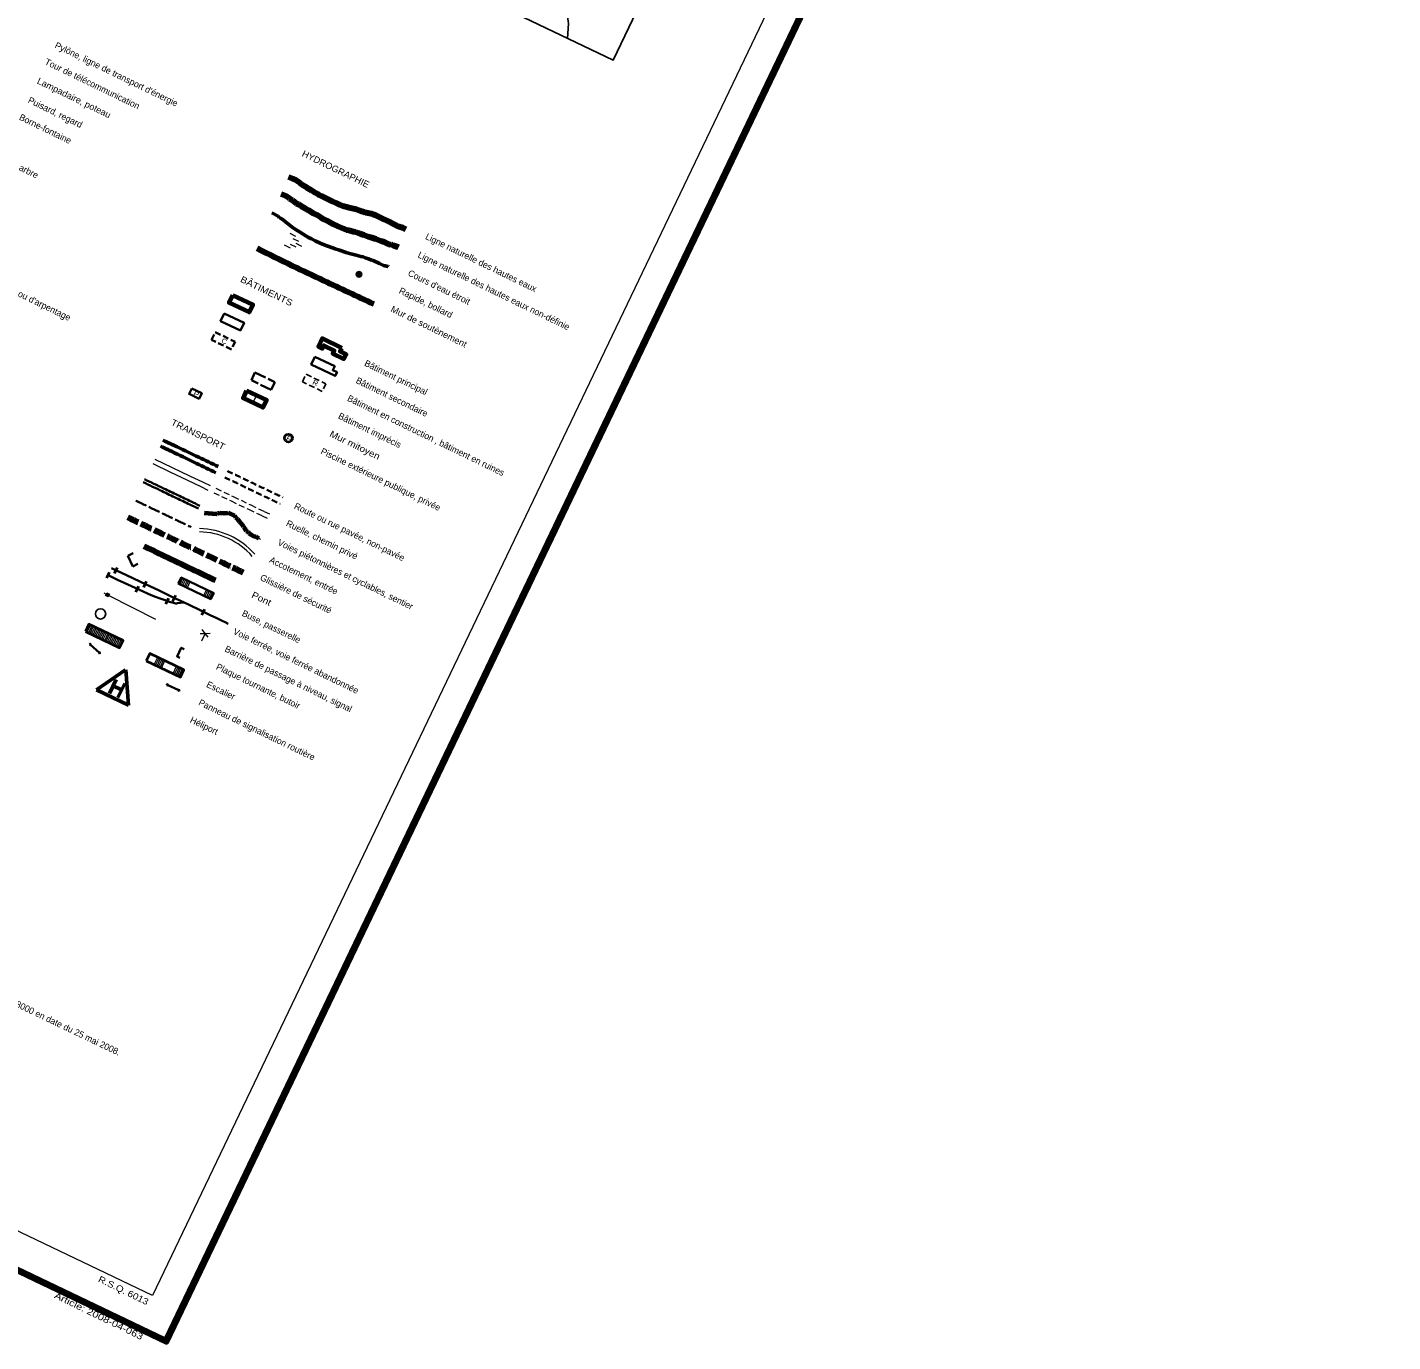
# Model space of a CAD drawing. Extents: x 355726 to 357533, y 5103782 to 5105258.
# Drawn here: x 357109.6 to 357532.7, y 5103781.6 to 5104188.9 of the extents above; entities that cross this region are included whole.
import ezdxf
from ezdxf.enums import TextEntityAlignment as Align

# ---------------------------------------------------------------- set-up
doc = ezdxf.new("R2010")
doc.units = 0
doc.header["$LTSCALE"] = 0.6
for name, pattern in [('DASH_DOUBLE_DOT', [9.2, 5, -1.2, 0.3, -1.2, 0.3, -1.2]), ('LONG_DASHED', [7.5, 6, -1.5]), ('MEDIUM_DASHED', [4.5, 3, -1.5])]:
    doc.linetypes.add(name, pattern=pattern)
for name, color, linetype, lineweight in [('10', 7, 'Continuous', 35), ('15', 7, 'Continuous', 35), ('19', 7, 'Continuous', 13), ('21', 7, 'LONG_DASHED', 35), ('22', 7, 'Continuous', 13), ('23', 7, 'Continuous', 40), ('25', 7, 'Continuous', 53), ('26', 7, 'Continuous', 35), ('31', 7, 'Continuous', 35), ('38', 7, 'Continuous', 40), ('4', 7, 'DASH_DOUBLE_DOT', 53), ('6', 7, 'Continuous', 13), ('60', 7, 'Continuous', 13), ('63', 7, 'Continuous', 25)]:
    doc.layers.add(name, color=color, linetype=linetype, lineweight=lineweight)
doc.layers.add('62', color=7, linetype='Continuous')

msp = doc.modelspace()

# ---------------------------------------------------------------- linework, layer by layer
at = {"layer": '10'}
for radius in [0.75, 0.3]:
    msp.add_circle((357212.39, 5104112.4), radius, dxfattribs=at)
at = {"layer": '15'}
for p, q in [((357129.06, 5103997.72), (357132.01, 5103995.07)), ((357152.99, 5103985.18), (357156.55, 5103983.47))]:
    msp.add_line(p, q, dxfattribs=at)
for points in [[(357128.87, 5103997.72), (357129.07, 5103997.53), (357129.25, 5103997.74), (357129.05, 5103997.9)], [(357131.81, 5103995.06), (357132, 5103994.88), (357132.18, 5103995.08), (357131.99, 5103995.26)], [(357152.81, 5103985.11), (357153.05, 5103985), (357153.16, 5103985.24), (357152.93, 5103985.34)], [(357156.38, 5103983.4), (357156.62, 5103983.29), (357156.73, 5103983.54), (357156.49, 5103983.64)]]:
    msp.add_lwpolyline(points, close=True, dxfattribs=at)
at = {"layer": '19', "linetype": 'MEDIUM_DASHED'}
for points in [[(357167.39, 5104044.72), (357172.75, 5104042.16), (357178.19, 5104039.58), (357182.36, 5104037.58), (357184.53, 5104036.51)], [(357168.05, 5104046.08), (357173.41, 5104043.53), (357178.84, 5104040.92), (357183.01, 5104038.92), (357185.19, 5104037.86)]]:
    msp.add_lwpolyline(points, dxfattribs=at)
at = {"layer": '19'}
for radius in [22.4, 23.4]:
    msp.add_arc((357162.5, 5104010.19), radius, 41.3594, 88.8803, dxfattribs=at)
at = {"layer": '21', "linetype": 'Continuous', "lineweight": 13}
for points in [[(357148.47, 5104053.76), (357153.8, 5104051.21), (357159.25, 5104048.6), (357163.41, 5104046.62), (357165.59, 5104045.54)], [(357149.11, 5104055.12), (357154.47, 5104052.56), (357159.89, 5104049.96), (357164.07, 5104047.96), (357166.25, 5104046.9)]]:
    msp.add_lwpolyline(points, dxfattribs=at)
at = {"layer": '21', "linetype": 'Continuous', "lineweight": 53}
for points in [[(357151.64, 5104061), (357156.07, 5104058.88), (357162.76, 5104055.68), (357168.78, 5104052.8)], [(357150.91, 5104059.13), (357155.35, 5104057.01), (357162.03, 5104053.8), (357168.05, 5104050.92)]]:
    msp.add_spline(points, degree=3, dxfattribs=at)
at = {"layer": '21', "linetype": 'MEDIUM_DASHED'}
for points in [[(357170.79, 5104049.45), (357174.4, 5104047.72), (357180.42, 5104044.84), (357185.51, 5104042.42), (357187.93, 5104041.26)], [(357171.62, 5104051.44), (357175.24, 5104049.7), (357181.27, 5104046.83), (357186.34, 5104044.4), (357188.77, 5104043.24)]]:
    msp.add_spline(points, degree=3, dxfattribs=at)
at = {"layer": '21'}
msp.add_spline([(357143.23, 5104042.24), (357149.15, 5104039.41), (357154.93, 5104036.64), (357160.37, 5104034.04)], degree=3, dxfattribs=at)
at = {"layer": '21', "lineweight": 140}
msp.add_spline([(357140.76, 5104037.1), (357150.05, 5104032.66), (357157.45, 5104029.12), (357167.97, 5104024.1), (357176.85, 5104019.84)], degree=3, dxfattribs=at)
at = {"layer": '22'}
for p, q in [((357129.15, 5104003.7), (357128.09, 5104001.43)), ((357129.61, 5104003.49), (357128.53, 5104001.2)), ((357130.07, 5104003.28), (357128.99, 5104001)), ((357130.53, 5104003.05), (357129.43, 5104000.78)), ((357130.97, 5104002.84), (357129.89, 5104000.57)), ((357131.43, 5104002.63), (357130.35, 5104000.36)), ((357131.87, 5104002.42), (357130.79, 5104000.14)), ((357132.33, 5104002.2), (357131.23, 5103999.93)), ((357132.77, 5104001.98), (357131.69, 5103999.72)), ((357133.23, 5104001.76), (357132.13, 5103999.48)), ((357133.68, 5104001.56), (357132.59, 5103999.29)), ((357134.13, 5104001.34), (357133.04, 5103999.07)), ((357134.59, 5104001.12), (357133.49, 5103998.84)), ((357135.02, 5104000.91), (357133.95, 5103998.63)), ((357135.49, 5104000.7), (357134.39, 5103998.42)), ((357135.95, 5104000.47), (357134.85, 5103998.21)), ((357136.38, 5104000.26), (357135.29, 5103997.98)), ((357136.83, 5104000.04), (357135.75, 5103997.76)), ((357137.29, 5103999.82), (357136.2, 5103997.56)), ((357137.73, 5103999.6), (357136.65, 5103997.34)), ((357138.19, 5103999.38), (357137.11, 5103997.12)), ((357138.65, 5103999.18), (357137.55, 5103996.91)), ((357139.1, 5103998.96), (357138.01, 5103996.68)), ((357148.93, 5103991.46), (357150.01, 5103993.74)), ((357149.37, 5103991.25), (357150.47, 5103993.52)), ((357149.83, 5103991.02), (357150.93, 5103993.3)), ((357150.28, 5103990.8), (357151.37, 5103993.08)), ((357150.73, 5103990.59), (357151.81, 5103992.87)), ((357151.18, 5103990.38), (357152.27, 5103992.66)), ((357154.79, 5103988.65), (357155.87, 5103990.94)), ((357155.25, 5103988.44), (357156.33, 5103990.72)), ((357155.7, 5103988.22), (357156.77, 5103990.5)), ((357156.15, 5103988), (357157.23, 5103990.3)), ((357156.59, 5103987.8), (357157.69, 5103990.08))]:
    msp.add_line(p, q, dxfattribs=at)
at = {"layer": '22', "linetype": 'LONG_DASHED', "lineweight": 70}
msp.add_lwpolyline([(357164.42, 5104038.49), (357166.87, 5104038.26), (357168.22, 5104038.14), (357168.39, 5104038.19), (357168.6, 5104038.35), (357169.23, 5104038.45), (357170.47, 5104038.4), (357171.65, 5104038.49), (357171.83, 5104038.54), (357172.29, 5104038.32), (357173.79, 5104037.6), (357174.09, 5104037.06), (357174.73, 5104036.62), (357175.05, 5104036.08), (357175.41, 5104035.64), (357176, 5104035.08), (357176.05, 5104034.92), (357176.48, 5104034.32), (357176.61, 5104033.99), (357177.02, 5104033.66), (357177.27, 5104033.28), (357177.45, 5104032.8), (357177.91, 5104032.57), (357178.29, 5104032.14), (357179.03, 5104031.64), (357179.84, 5104031.26), (357180.47, 5104031.09), (357180.7, 5104030.98), (357181.37, 5104030.64), (357181.6, 5104030.8)], dxfattribs=at)
at = {"layer": '22', "lineweight": 40}
for points in [[(357127.63, 5104001.65), (357138.18, 5103996.6), (357139.27, 5103998.9), (357128.72, 5104003.92)], [(357146.49, 5103992.62), (357157.05, 5103987.58), (357158.14, 5103989.86), (357147.59, 5103994.88)]]:
    msp.add_lwpolyline(points, close=True, dxfattribs=at)
at = {"layer": '22', "lineweight": 35}
for points in [[(357145.9, 5104048.89), (357151.83, 5104046.06), (357156.23, 5104043.95), (357160.39, 5104041.96), (357163.04, 5104040.68)], [(357145.47, 5104047.98), (357151.41, 5104045.16), (357155.79, 5104043.04), (357159.97, 5104041.06), (357162.62, 5104039.78)]]:
    msp.add_spline(points, degree=3, dxfattribs=at)
at = {"layer": '23'}
for p, q in [((357134.27, 5104018.28), (357135.13, 5104020.1)), ((357136.67, 5104019.76), (357137.54, 5104021.56)), ((357143.29, 5104013.98), (357144.15, 5104015.79)), ((357145.7, 5104015.46), (357146.55, 5104017.26)), ((357152.57, 5104010.24), (357153.44, 5104012.04)), ((357154.73, 5104011.14), (357155.6, 5104012.95)), ((357163.74, 5104006.82), (357164.61, 5104008.62))]:
    msp.add_line(p, q, dxfattribs=at)
at = {"layer": '23', "lineweight": 13}
for p, q in [((357134.89, 5104012.84), (357149.37, 5104005.5)), ((357163.21, 5104001.1), (357164.31, 5104001.12)), ((357164.73, 5104001.12), (357163.57, 5103998.68)), ((357164.31, 5104001.12), (357166.25, 5104001.15))]:
    msp.add_line(p, q, dxfattribs=at)
at = {"layer": '23', "lineweight": 35}
for points in [[(357134.69, 5104019.19), (357137.51, 5104017.74), (357140.74, 5104016.3), (357144.35, 5104014.62), (357147.97, 5104012.99), (357149.37, 5104012.41), (357150.43, 5104012.02), (357152.04, 5104011.46), (357153.66, 5104010.92), (357154.87, 5104010.54), (357155.18, 5104010.46), (357155.65, 5104010.41), (357155.89, 5104010.42), (357156.11, 5104010.43), (357157.09, 5104010.54), (357158.07, 5104010.65)], [(357135.71, 5104021.34), (357140.31, 5104019.14), (357146.49, 5104016.24), (357150.26, 5104014.5), (357154.23, 5104012.5), (357159.51, 5104010.07), (357163.41, 5104008.2), (357166.47, 5104006.66), (357168.14, 5104005.96), (357169.97, 5104004.99), (357170.9, 5104004.54), (357171.81, 5104004.08)], [(357158.19, 5103996.22), (357157.3, 5103996.66), (357156.01, 5103993.96), (357156.91, 5103993.52)]]:
    msp.add_lwpolyline(points, dxfattribs=at)
at = {"layer": '23', "lineweight": 13}
for points in [[(357133.29, 5104013.68), (357134.09, 5104013.26), (357134.29, 5104013.66), (357135.09, 5104013.26), (357134.69, 5104012.46), (357133.89, 5104012.86), (357134.09, 5104013.26)], [(357134.34, 5104013.53), (357135.01, 5104013.22), (357134.91, 5104013.07), (357134.27, 5104013.38), (357134.18, 5104013.22), (357134.81, 5104012.88), (357134.75, 5104012.74), (357134.11, 5104013.06), (357134.04, 5104012.91), (357134.64, 5104012.61)], [(357165.66, 5103999.92), (357164.46, 5104001.45), (357163.81, 5104002.32)]]:
    msp.add_lwpolyline(points, dxfattribs=at)
at = {"layer": '23', "lineweight": 25}
msp.add_circle((357132.3, 5104007.15), 1.6, dxfattribs=at)
at = {"layer": '25'}
for p, q in [((357131.09, 5103983.62), (357140.08, 5103989.84)), ((357140.11, 5103989.84), (357140.99, 5103978.86)), ((357137.12, 5103986.8), (357135.03, 5103982.44)), ((357136.19, 5103984.88), (357138.85, 5103983.6)), ((357139.78, 5103985.56), (357137.69, 5103981.2)), ((357140.98, 5103978.88), (357131.07, 5103983.6))]:
    msp.add_line(p, q, dxfattribs=at)
at = {"layer": '26'}
for p, q in [((357140.74, 5104025.19), (357142.37, 5104025.94)), ((357142.27, 5104021.88), (357140.74, 5104025.19)), ((357142.27, 5104021.88), (357143.9, 5104022.64))]:
    msp.add_line(p, q, dxfattribs=at)
at = {"layer": '26', "lineweight": 13}
for p, q in [((357157.74, 5104018.2), (357156.85, 5104016.33)), ((357158.19, 5104017.98), (357157.31, 5104016.12)), ((357158.65, 5104017.76), (357157.75, 5104015.9)), ((357159.1, 5104017.55), (357158.21, 5104015.69)), ((357159.55, 5104017.33), (357158.65, 5104015.47)), ((357159.99, 5104017.12), (357159.1, 5104015.26)), ((357165.09, 5104014.69), (357164.21, 5104012.82)), ((357165.55, 5104014.48), (357164.65, 5104012.6)), ((357166, 5104014.26), (357165.09, 5104012.38)), ((357166.45, 5104014.04), (357165.55, 5104012.16)), ((357166.91, 5104013.82), (357166, 5104011.94))]:
    msp.add_line(p, q, dxfattribs=at)
at = {"layer": '26'}
msp.add_lwpolyline([(357156.4, 5104016.55), (357166.45, 5104011.74), (357167.36, 5104013.61), (357157.29, 5104018.4)], close=True, dxfattribs=at)
at = {"layer": '26', "lineweight": 140}
msp.add_spline([(357145.74, 5104028.18), (357151.18, 5104025.56), (357156.39, 5104023.08), (357163.22, 5104019.84), (357167.95, 5104017.56)], degree=3, dxfattribs=at)
at = {"layer": '31', "lineweight": 13}
msp.add_line((357180.65, 5104074.92), (357179.53, 5104072.55), dxfattribs=at)
at = {"layer": '31', "lineweight": 70}
for points in [[(357173.31, 5104105.94), (357179.45, 5104103.01), (357178.31, 5104100.62), (357172.18, 5104103.58)], [(357207.11, 5104089.54), (357200.98, 5104092.5), (357199.8, 5104090.04), (357201.05, 5104089.44), (357201.47, 5104090.3), (357204.69, 5104088.76), (357204.23, 5104087.82), (357207.71, 5104086.15), (357208.39, 5104087.56), (357206.59, 5104088.44)], [(357177.57, 5104076.39), (357183.73, 5104073.45), (357182.59, 5104071.09), (357176.46, 5104074.02)]]:
    msp.add_lwpolyline(points, close=True, dxfattribs=at)
at = {"layer": '31'}
for points in [[(357170.63, 5104100.29), (357176.79, 5104097.36), (357175.65, 5104095), (357169.51, 5104097.92)], [(357198.71, 5104086.82), (357204.87, 5104083.88), (357204.27, 5104082.66), (357205.59, 5104082.03), (357205.04, 5104080.9), (357197.59, 5104084.46)]]:
    msp.add_lwpolyline(points, close=True, dxfattribs=at)
at = {"layer": '31', "linetype": 'MEDIUM_DASHED'}
msp.add_lwpolyline([(357167.83, 5104094.45), (357173.99, 5104091.51), (357172.85, 5104089.14), (357166.71, 5104092.08)], close=True, dxfattribs=at)
at = {"layer": '31', "linetype": 'LONG_DASHED'}
msp.add_lwpolyline([(357180.15, 5104081.92), (357186.29, 5104078.98), (357185.16, 5104076.62), (357179.03, 5104079.56)], close=True, dxfattribs=at)
at = {"layer": '31', "linetype": 'MEDIUM_DASHED', "lineweight": 25}
msp.add_lwpolyline([(357196, 5104081.42), (357202.14, 5104078.48), (357201.01, 5104076.12), (357194.87, 5104079.05)], close=True, dxfattribs=at)
at = {"layer": '38', "lineweight": 35}
msp.add_lwpolyline([(357160.55, 5104077.04), (357163.66, 5104075.55), (357162.86, 5104073.82), (357159.73, 5104075.32)], close=True, dxfattribs=at)
at = {"layer": '38'}
msp.add_circle((357190.51, 5104061.65), 1.23, dxfattribs=at)
at = {"layer": '4', "linetype": 'Continuous', "lineweight": 90}
msp.add_lwpolyline([(357190.58, 5104142.58), (357191.85, 5104142.09), (357192.55, 5104141.76), (357193.11, 5104141.38), (357194.03, 5104140.7), (357194.87, 5104140.17), (357196.03, 5104139.5), (357196.35, 5104139.13), (357196.55, 5104139.04), (357197.52, 5104138.46), (357197.92, 5104138.27), (357198.48, 5104137.88), (357199.39, 5104137.44), (357199.94, 5104137.06), (357200.75, 5104136.67), (357202.45, 5104135.86), (357204.07, 5104135.08), (357205.28, 5104134.5), (357206.59, 5104133.88), (357207.34, 5104133.64), (357208.23, 5104133.44), (357209.33, 5104133.14), (357211.07, 5104132.68), (357212.87, 5104132.03), (357213.87, 5104131.78), (357214.28, 5104131.6), (357214.72, 5104131.51), (357216.07, 5104131.21), (357216.21, 5104131.26), (357216.61, 5104131.06), (357217.07, 5104130.95), (357217.36, 5104130.82), (357218.67, 5104130.2), (357220.09, 5104129.52), (357221.69, 5104128.76), (357223.05, 5104127.99), (357223.45, 5104127.8), (357224.67, 5104127.22), (357224.92, 5104127.21), (357225.12, 5104127.11), (357225.57, 5104127.02), (357225.87, 5104126.89), (357226.88, 5104126.39)], dxfattribs=at)
at = {"layer": '4', "linetype": 'LONG_DASHED', "lineweight": 90}
msp.add_lwpolyline([(357188.32, 5104137.35), (357189.52, 5104136.78), (357190.09, 5104136.39), (357190.78, 5104136.04), (357190.83, 5104135.9), (357191.81, 5104135.34), (357193.07, 5104134.38), (357193.67, 5104134.1), (357194.33, 5104133.65), (357195.59, 5104132.94), (357196.77, 5104132.26), (357198.19, 5104131.36), (357199.29, 5104130.82), (357200.61, 5104129.95), (357201.51, 5104129.52), (357202.79, 5104128.82), (357204.29, 5104128.08), (357205.61, 5104127.46), (357207.56, 5104126.64), (357208.47, 5104126.21), (357209.25, 5104126.06), (357210.55, 5104125.67), (357211.35, 5104125.52), (357212.1, 5104125.27), (357212.54, 5104125.18), (357212.95, 5104124.99), (357213.89, 5104124.64), (357215.26, 5104124.13), (357216.35, 5104123.83), (357217.65, 5104123.43), (357219.2, 5104122.8), (357220.15, 5104122.48), (357220.35, 5104122.38), (357221.66, 5104121.76), (357222.11, 5104121.66), (357222.27, 5104121.7), (357222.45, 5104121.6), (357223.01, 5104121.46), (357223.2, 5104121.37), (357224.15, 5104121.02), (357224.37, 5104120.92), (357224.66, 5104120.78)], dxfattribs=at)
at = {"layer": '4'}
msp.add_lwpolyline([(357185.4, 5104131.42), (357187.37, 5104130.38), (357187.68, 5104129.99), (357188.08, 5104129.81), (357188.94, 5104129.28), (357189.71, 5104128.55), (357190.53, 5104127.93), (357191.71, 5104127.02), (357192.91, 5104126.22), (357193.97, 5104125.59), (357195.09, 5104124.82), (357196.73, 5104123.83), (357197.63, 5104123.39), (357198.83, 5104122.8), (357200.35, 5104122.08), (357202.09, 5104121.36), (357203.05, 5104121.02), (357204.96, 5104120.34), (357206.35, 5104119.91), (357208.45, 5104119.12), (357209.45, 5104118.89), (357211.53, 5104118.34), (357212.93, 5104117.9), (357213.63, 5104117.8), (357214.33, 5104117.48), (357215.33, 5104117.24), (357216.24, 5104116.81), (357216.58, 5104116.76), (357216.79, 5104116.65), (357218.69, 5104115.73), (357220, 5104115.12), (357220.45, 5104115.03), (357220.77, 5104114.88), (357221, 5104114.88), (357221.45, 5104114.78), (357221.55, 5104114.74)], dxfattribs=at)
at = {"layer": '4', "linetype": 'Continuous', "lineweight": 140}
msp.add_spline([(357180.85, 5104120.46), (357191.81, 5104115.06), (357201.4, 5104110.5), (357216.93, 5104103.22)], degree=3, dxfattribs=at)
at = {"layer": '6'}
for p, q in [((357190.95, 5104125.1), (357192.75, 5104124.24)), ((357189.23, 5104121.48), (357191.03, 5104120.63)), ((357191.01, 5104121.74), (357192.81, 5104120.89)), ((357191.87, 5104123.54), (357193.69, 5104122.68)), ((357192.79, 5104122), (357194.61, 5104121.14))]:
    msp.add_line(p, q, dxfattribs=at)
at = {"layer": '60', "lineweight": 158}
msp.add_lwpolyline([(355725.74, 5104464.62), (357152.72, 5103781.6), (357532.66, 5104575.38), (356105.68, 5105258.4)], close=True, dxfattribs=at)
at = {"layer": '60'}
for points in [[(355727.1, 5104465.08), (357152.24, 5103782.93), (357531.32, 5104574.91), (356106.18, 5105257.06)], [(357292.88, 5104676.98), (357518.4, 5104569.08), (357148.41, 5103795.87), (356922.91, 5103903.8)]]:
    msp.add_lwpolyline(points, close=True, dxfattribs=at)
at = {"layer": '63'}
msp.add_lwpolyline([(357183.3, 5104363.2), (357342.84, 5104286.82), (357291.09, 5104178.72), (357131.55, 5104255.1)], close=True, dxfattribs=at)
msp.add_lwpolyline([(357277.03, 5104185.45), (357277.28, 5104190.12), (357276.72, 5104194.31), (357273.94, 5104203.94), (357272.53, 5104207.94), (357270.33, 5104215.33), (357267.97, 5104217.97), (357260.52, 5104226.67), (357254.75, 5104233.2), (357253.44, 5104235.19), (357252.6, 5104237.55)], dxfattribs=at)

# ---------------------------------------------------------------- texts
at = {"layer": '31'}
for s, width, p in [('C', 1.2, (357169.55, 5104091.38)), ('R', 1.15, (357197.79, 5104078.4))]:
    msp.add_text(s, height=1.5, rotation=334.445, dxfattribs=dict(at, width=width)).set_placement(p)
at = {"layer": '38', "width": 1.25}
for p in [(357160.89, 5104074.98), (357189.65, 5104061.13)]:
    msp.add_text('P', height=1.5, rotation=334.445, dxfattribs=at).set_placement(p)
at = {"layer": '62'}
msp.add_text("La base cartographique numérique a été photo-compilée à partir des photographies aériennes 076 à 090, rouleau A31928, à l'échelle 1:8000 en date du 25 mai 2008.", height=2, rotation=334.422, dxfattribs=at).set_placement((356960.76, 5103954.95))
at = {"layer": '63'}
for s, p in [("Pylône, ligne de transport d'énergie", (357117.93, 5104182.69)), ('Tour de télécommunication', (357114.83, 5104177.6)), ('Puisard, regard', (357109.63, 5104165.69)), ('Borne-fontaine', (357106.9, 5104160.41)), ('Bois, arbre', (357100.81, 5104147.7)), ('Ligne naturelle des hautes eaux', (357232.73, 5104123.42)), ("Limite d'occupation ou d'arpentage", (357085.32, 5104115.98)), ('Ligne naturelle des hautes eaux non-définie', (357230.39, 5104117.72)), ("Cours d'eau étroit", (357227.33, 5104112.08)), ('Rapide, bollard', (357224.57, 5104106.64)), ('Bâtiment principal', (357213.86, 5104084.17)), ('Bâtiment secondaire', (357211.21, 5104078.82)), ('Bâtiment en construction , bâtiment en ruines', (357208.56, 5104073.3)), ('Bâtiment imprécis', (357205.73, 5104067.82)), ('Piscine extérieure publique, privée', (357200.31, 5104056.89)), ('Route ou rue pavée, non-pavée', (357192.08, 5104039.9)), ('Ruelle, chemin privé', (357189.59, 5104034.54)), ('Voies piétonnières et cyclables, sentier', (357186.98, 5104028.63)), ('Accotement, entrée', (357184.41, 5104023.2)), ('Glissière de sécurité', (357181.53, 5104017.76)), ('Buse, passerelle', (357175.91, 5104006.66)), ('Voie ferrée, voie ferrée abandonnée', (357173.17, 5104001.04)), ('Barrière de passage à niveau, signal', (357170.57, 5103995.64)), ('Plaque tournante, butoir', (357167.91, 5103990.09)), ('Escalier', (357164.9, 5103984.6)), ('Panneau de signalisation routière', (357162.46, 5103979.02)), ('Héliport', (357159.83, 5103973.61))]:
    msp.add_text(s, height=2, rotation=334.045, dxfattribs=at).set_placement(p)
for s, width, p in [('Lampadaire, poteau', 1.05, (357112.43, 5104171.64)), ('Mur de soutènement', 1.05, (357222.02, 5104100.93)), ('Mur mitoyen', 1.15, (357203.08, 5104062.28)), ('Pont', 1.15, (357178.91, 5104012.36)), ('R.S.Q. 6013', 1.15, (357131.37, 5103800.29)), ('Article: 2008-04-063', 1.25, (357117.8, 5103795.26))]:
    msp.add_text(s, height=2, rotation=334.045, dxfattribs=dict(at, width=width)).set_placement(p)
for s, width, p in [('HYDROGRAPHIE', 1.05, (357204.74, 5104144.1)), ('BÂTIMENTS', 1.15, (357183.32, 5104106.31)), ('TRANSPORT', 1.1, (357162.1, 5104061.86))]:
    msp.add_text(s, height=2, rotation=334.045, dxfattribs=dict(at, width=width)).set_placement(p, align=Align.CENTER)

doc.saveas('drawing.dxf')
